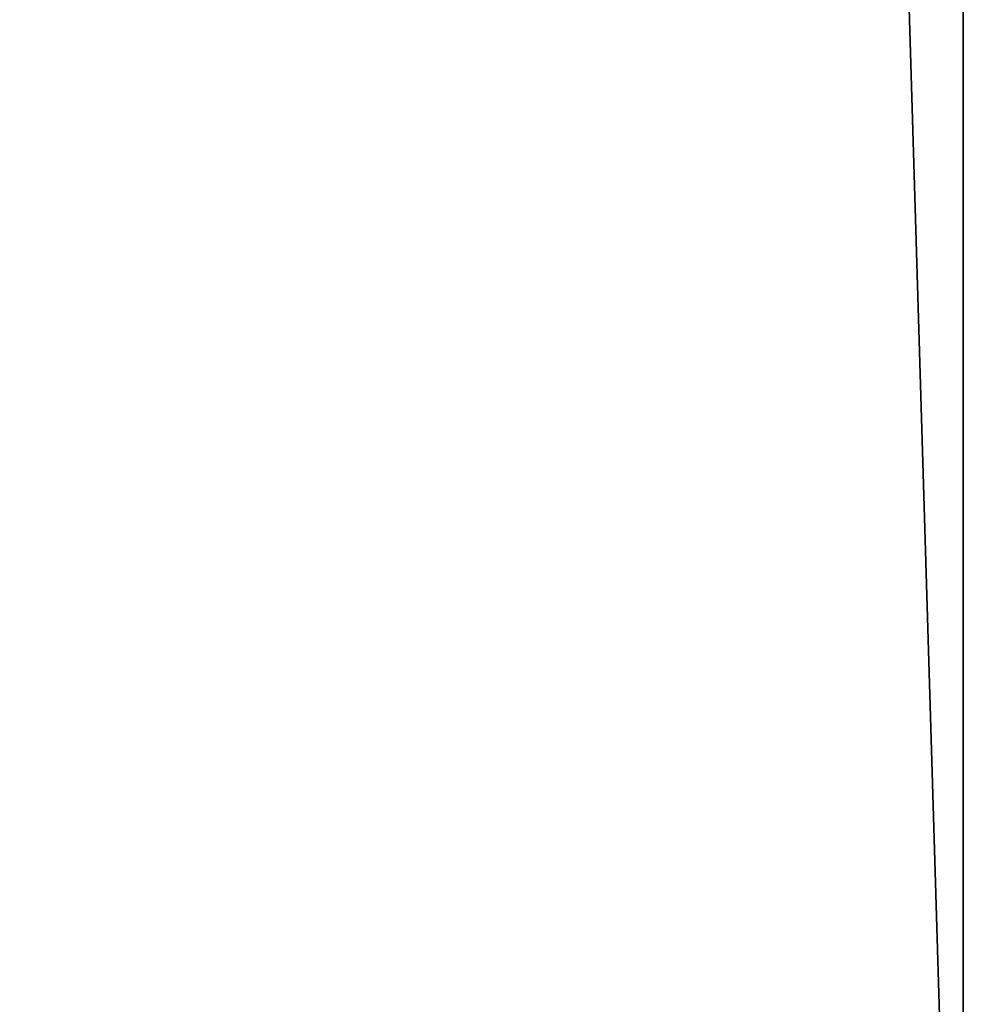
# Model space of a CAD drawing. Header units: millimetres. Extents: x -185 to 185, y -678 to 20.
# Tile 328 of 482: x -3.53 to -2.784, y -47.505 to -46.743. Entities that reach past the tile are written whole.
import ezdxf

# ---------------------------------------------------------------- set-up
doc = ezdxf.new("R2010")
doc.units = ezdxf.units.MM
doc.header["$LTSCALE"] = 65.185185
for name, color, linetype in [('362', 7, 'CONTINUOUS'), ('371', 7, 'CONTINUOUS'), ('373', 7, 'CONTINUOUS')]:
    doc.layers.add(name, color=color, linetype=linetype)

msp = doc.modelspace()

# ---------------------------------------------------------------- linework, layer by layer
at = {"layer": '362', "linetype": 'CONTINUOUS'}
for points in [[(-2, -74.7, 19.85), (-2, 0, 19.85), (-4.05709, -6.35347, 19.03366), (-2, -74.7, 19.85)], [(-2, -74.7, 19.85), (-4.05709, -6.35347, 19.03366), (-4.12132, -74.7, 18.97132), (-2, -74.7, 19.85)]]:
    msp.add_3dface(points, dxfattribs=at)
at = {"layer": '371', "linetype": 'CONTINUOUS'}
for points in [[(-4.7, -74.21118, -6.32043), (-4.7, -41.77377, -13.32871), (-2.79839, -71.56335, -6.89251), (-4.7, -74.21118, -6.32043)], [(-2.79839, -71.56335, -6.89251), (-4.7, -41.77377, -13.32871), (-2.7996, -71.44577, -6.91791), (-2.79839, -71.56335, -6.89251)], [(-2.7996, -71.44577, -6.91791), (-4.7, -41.77377, -13.32871), (-2.8, -71.32857, -6.94323), (-2.7996, -71.44577, -6.91791)], [(-2.8, -71.32857, -6.94323), (-4.7, -41.77377, -13.32871), (-2.8, -41.77377, -13.32871), (-2.8, -71.32857, -6.94323)]]:
    msp.add_3dface(points, dxfattribs=at)
at = {"layer": '373', "linetype": 'CONTINUOUS'}
for points in [[(-2.8, -71.32857, -6.94323), (-2.8, -41.77377, -13.32871), (-2.59113, -41.75589, -13.24596), (-2.8, -71.32857, -6.94323)], [(-2.8, -71.32857, -6.94323), (-2.59113, -41.75589, -13.24596), (-2.58466, -71.30932, -6.85416), (-2.8, -71.32857, -6.94323)]]:
    msp.add_3dface(points, dxfattribs=at)

doc.saveas('drawing.dxf')
